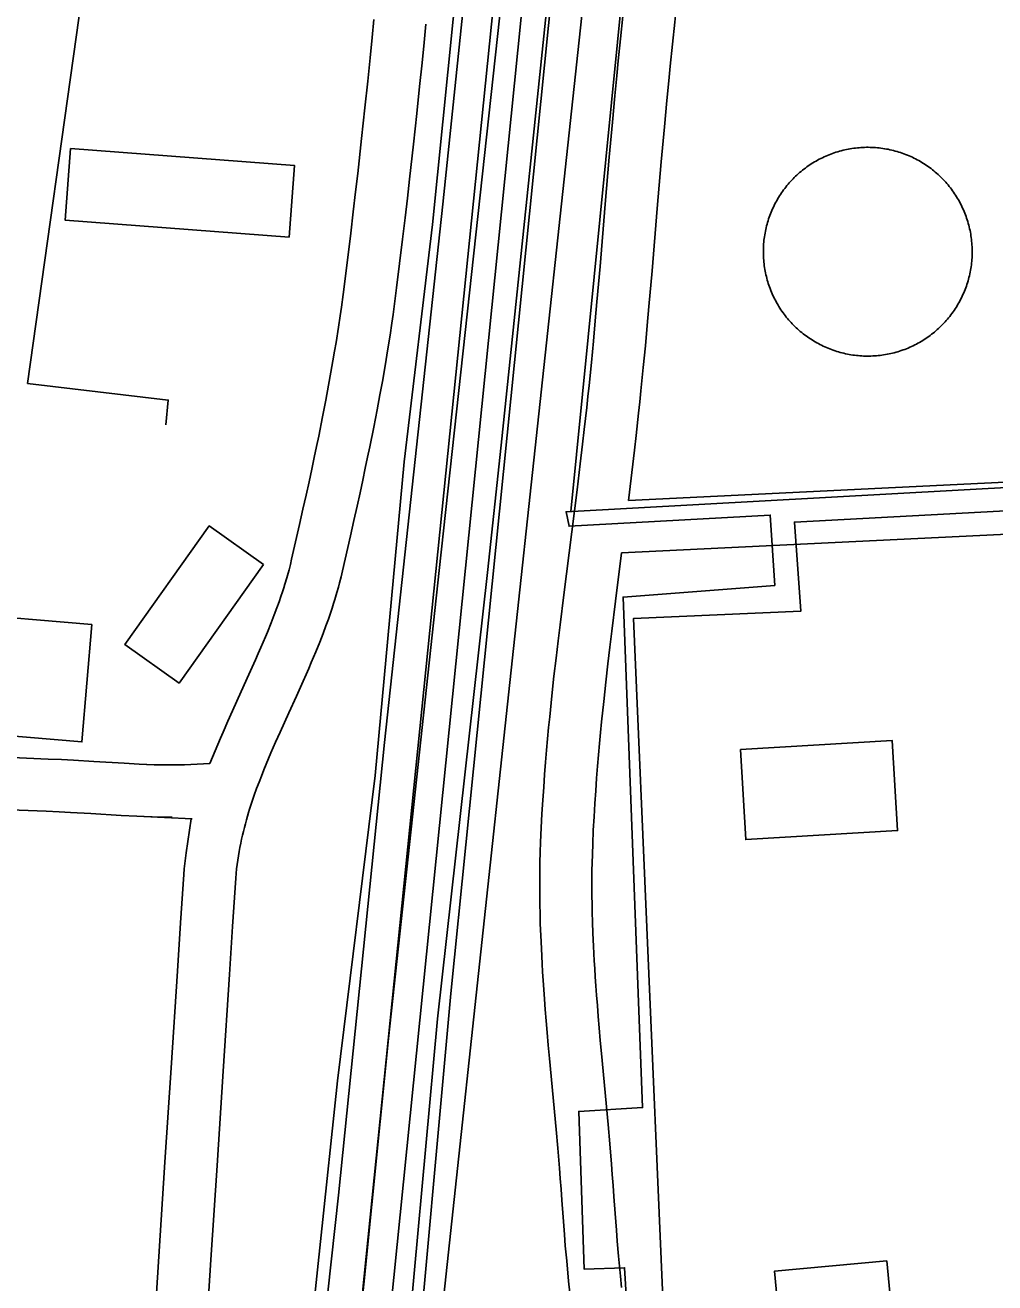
# Model space of a CAD drawing. Extents: x 3313447 to 3351316, y 703786 to 729172.
# Drawn here: x 3327000 to 3327557, y 723964 to 724687 of the extents above; entities that cross this region are included whole.
import ezdxf

# ---------------------------------------------------------------- set-up
doc = ezdxf.new("R2010")
doc.units = 0
for name, color, linetype in [('V-BLDG-OTLN', 7, 'Continuous'), ('V-DOMW-TANK', 7, 'Continuous'), ('V-RAIL-TRAK', 7, 'Continuous'), ('V-ROAD-CNTR', 7, 'Continuous'), ('V-UTIL-LINE', 7, 'Continuous')]:
    doc.layers.add(name, color=color, linetype=linetype)

msp = doc.modelspace()

# ---------------------------------------------------------------- linework, layer by layer
at = {"layer": 'V-BLDG-OTLN'}
for points in [[(3327151.53, 724565.41), (3327154.67, 724606.58), (3327025.91, 724616.4), (3327022.77, 724575.23)], [(3327136.78, 724377.16), (3327105.6, 724399.41), (3327057.03, 724331.34), (3327088.21, 724309.09)], [(3326954.99, 724281.82), (3326960.68, 724349.22), (3327038.09, 724342.68), (3327032.4, 724275.28)], [(3327410.95, 724270.9), (3327498.26, 724276.01), (3327501.3, 724224.21), (3327413.99, 724219.09)], [(3327495.15, 723976.89), (3327430.51, 723970.84), (3327433.93, 723934.33), (3327498.57, 723940.38)]]:
    msp.add_lwpolyline(points, close=True, dxfattribs=at)
at = {"layer": 'V-DOMW-TANK'}
for points in [[(3327445.01, 724602.58), (3327445.81, 724603.25), (3327446.62, 724603.92), (3327447.44, 724604.57), (3327448.28, 724605.2), (3327449.12, 724605.82), (3327449.98, 724606.42), (3327450.84, 724607.01), (3327451.72, 724607.58), (3327452.61, 724608.14), (3327453.5, 724608.69), (3327454.41, 724609.21), (3327455.32, 724609.73), (3327456.25, 724610.22), (3327457.18, 724610.7), (3327458.12, 724611.16), (3327459.06, 724611.61), (3327460.02, 724612.04), (3327460.98, 724612.45), (3327461.95, 724612.85), (3327462.93, 724613.23), (3327463.91, 724613.59), (3327464.9, 724613.94), (3327465.9, 724614.26), (3327466.89, 724614.57), (3327467.9, 724614.87), (3327468.91, 724615.14), (3327469.93, 724615.4), (3327470.95, 724615.64), (3327471.97, 724615.86), (3327473, 724616.06), (3327474.03, 724616.25), (3327475.07, 724616.42), (3327476.1, 724616.57), (3327477.14, 724616.7), (3327478.18, 724616.81), (3327479.22, 724616.91), (3327480.27, 724616.99), (3327481.31, 724617.05), (3327482.36, 724617.08), (3327483.41, 724617.11), (3327484.46, 724617.11), (3327485.5, 724617.1), (3327486.55, 724617.07), (3327487.6, 724617.02), (3327488.64, 724616.95), (3327489.69, 724616.86), (3327490.73, 724616.75), (3327491.77, 724616.63), (3327492.81, 724616.49), (3327493.84, 724616.33), (3327494.87, 724616.15), (3327495.9, 724615.96), (3327496.93, 724615.74), (3327497.95, 724615.51), (3327498.97, 724615.26), (3327499.98, 724614.99), (3327500.99, 724614.71), (3327501.99, 724614.41), (3327502.99, 724614.09), (3327503.98, 724613.75), (3327504.97, 724613.4), (3327505.95, 724613.03), (3327506.92, 724612.64), (3327507.89, 724612.23), (3327508.84, 724611.81), (3327509.8, 724611.37), (3327510.74, 724610.92), (3327511.67, 724610.44), (3327512.6, 724609.95), (3327513.52, 724609.45), (3327514.43, 724608.93), (3327515.33, 724608.39), (3327516.22, 724607.84), (3327517.1, 724607.28), (3327517.97, 724606.7), (3327518.83, 724606.1), (3327519.68, 724605.49), (3327520.52, 724604.86), (3327521.35, 724604.22), (3327522.16, 724603.56), (3327522.97, 724602.89), (3327523.76, 724602.2), (3327524.55, 724601.51), (3327525.31, 724600.8), (3327526.07, 724600.07), (3327526.81, 724599.33), (3327527.54, 724598.58), (3327528.26, 724597.82), (3327528.96, 724597.04), (3327529.66, 724596.26), (3327530.33, 724595.46), (3327531, 724594.65), (3327531.64, 724593.82), (3327532.28, 724592.99), (3327532.9, 724592.14), (3327533.5, 724591.29), (3327534.09, 724590.42), (3327534.67, 724589.55), (3327535.22, 724588.66), (3327535.77, 724587.76)], [(3327446.18, 724510.63), (3327445.38, 724511.3), (3327444.58, 724511.98), (3327443.8, 724512.68), (3327443.03, 724513.39), (3327442.27, 724514.12), (3327441.53, 724514.85), (3327440.8, 724515.6), (3327440.09, 724516.36), (3327439.38, 724517.14), (3327438.69, 724517.93), (3327438.01, 724518.73), (3327437.35, 724519.54), (3327436.7, 724520.36), (3327436.07, 724521.2), (3327435.45, 724522.04), (3327434.85, 724522.9), (3327434.25, 724523.77), (3327433.68, 724524.64), (3327433.12, 724525.53), (3327432.58, 724526.42), (3327432.05, 724527.33), (3327431.54, 724528.24), (3327431.04, 724529.17), (3327430.56, 724530.09), (3327430.1, 724531.04), (3327429.66, 724531.98), (3327429.23, 724532.94), (3327428.81, 724533.9), (3327428.42, 724534.87), (3327428.04, 724535.85), (3327427.68, 724536.83), (3327427.33, 724537.82), (3327427, 724538.81), (3327426.69, 724539.82), (3327426.4, 724540.82), (3327426.12, 724541.83), (3327425.87, 724542.85), (3327425.63, 724543.87), (3327425.4, 724544.89), (3327425.2, 724545.92), (3327425.02, 724546.95), (3327424.85, 724547.98), (3327424.7, 724549.02), (3327424.56, 724550.06), (3327424.45, 724551.1), (3327424.35, 724552.14), (3327424.28, 724553.19), (3327424.22, 724554.23), (3327424.18, 724555.28), (3327424.16, 724556.33), (3327424.15, 724557.38), (3327424.17, 724558.42), (3327424.2, 724559.47), (3327424.25, 724560.51), (3327424.32, 724561.56), (3327424.41, 724562.6), (3327424.51, 724563.65), (3327424.63, 724564.69), (3327424.77, 724565.73), (3327424.94, 724566.76), (3327425.11, 724567.8), (3327425.31, 724568.82), (3327425.52, 724569.85), (3327425.75, 724570.87), (3327426, 724571.89), (3327426.27, 724572.9), (3327426.56, 724573.91), (3327426.86, 724574.91), (3327427.18, 724575.91), (3327427.51, 724576.9), (3327427.87, 724577.89), (3327428.24, 724578.87), (3327428.63, 724579.84), (3327429.03, 724580.81), (3327429.46, 724581.76), (3327429.9, 724582.71), (3327430.35, 724583.66), (3327430.82, 724584.59), (3327431.31, 724585.52), (3327431.81, 724586.44), (3327432.33, 724587.35), (3327432.87, 724588.25), (3327433.42, 724589.14), (3327433.99, 724590.02), (3327434.57, 724590.89), (3327435.17, 724591.75), (3327435.78, 724592.6), (3327436.41, 724593.44), (3327437.05, 724594.27), (3327437.71, 724595.08), (3327438.38, 724595.89), (3327439.06, 724596.68), (3327439.76, 724597.46), (3327440.47, 724598.23), (3327441.19, 724598.99), (3327441.93, 724599.73), (3327442.68, 724600.46), (3327443.45, 724601.18), (3327444.22, 724601.89), (3327445.01, 724602.58)], [(3327535.77, 724587.76), (3327536.29, 724586.86), (3327536.81, 724585.94), (3327537.3, 724585.02), (3327537.78, 724584.09), (3327538.24, 724583.15), (3327538.69, 724582.2), (3327539.12, 724581.25), (3327539.53, 724580.28), (3327539.93, 724579.32), (3327540.31, 724578.34), (3327540.67, 724577.35), (3327541.02, 724576.37), (3327541.34, 724575.37), (3327541.66, 724574.37), (3327541.95, 724573.36), (3327542.22, 724572.36), (3327542.48, 724571.34), (3327542.72, 724570.32), (3327542.94, 724569.3), (3327543.15, 724568.27), (3327543.33, 724567.24), (3327543.5, 724566.2), (3327543.65, 724565.17), (3327543.78, 724564.13), (3327543.89, 724563.08), (3327543.99, 724562.04), (3327544.07, 724561), (3327544.13, 724559.95), (3327544.17, 724558.91), (3327544.19, 724557.86), (3327544.19, 724556.81), (3327544.18, 724555.76), (3327544.15, 724554.72), (3327544.1, 724553.67), (3327544.03, 724552.62), (3327543.94, 724551.58), (3327543.84, 724550.54), (3327543.71, 724549.5), (3327543.57, 724548.46), (3327543.41, 724547.43), (3327543.23, 724546.39), (3327543.04, 724545.36), (3327542.82, 724544.34), (3327542.59, 724543.32), (3327542.34, 724542.3), (3327542.07, 724541.29), (3327541.79, 724540.28), (3327541.49, 724539.27), (3327541.17, 724538.28), (3327540.83, 724537.28), (3327540.48, 724536.3), (3327540.11, 724535.32), (3327539.72, 724534.35), (3327539.31, 724533.38), (3327538.89, 724532.42), (3327538.45, 724531.47), (3327538, 724530.53), (3327537.52, 724529.59), (3327537.03, 724528.67), (3327536.53, 724527.75)], [(3327536.53, 724527.75), (3327536.01, 724526.84), (3327535.47, 724525.94), (3327534.92, 724525.05), (3327534.36, 724524.17), (3327533.77, 724523.3), (3327533.18, 724522.44), (3327532.56, 724521.58), (3327531.94, 724520.75), (3327531.3, 724519.92), (3327530.64, 724519.1), (3327529.97, 724518.3), (3327529.29, 724517.5), (3327528.59, 724516.72), (3327527.88, 724515.95), (3327527.15, 724515.2), (3327526.41, 724514.45), (3327525.66, 724513.72), (3327524.9, 724513), (3327524.12, 724512.3), (3327523.33, 724511.61), (3327522.54, 724510.93), (3327521.73, 724510.27), (3327520.9, 724509.62), (3327520.07, 724508.99), (3327519.22, 724508.37), (3327518.37, 724507.76), (3327517.5, 724507.18), (3327516.62, 724506.6), (3327515.74, 724506.04), (3327514.84, 724505.5), (3327513.94, 724504.97), (3327513.02, 724504.46), (3327512.1, 724503.96), (3327511.17, 724503.49), (3327510.23, 724503.02), (3327509.28, 724502.58), (3327508.33, 724502.15), (3327507.37, 724501.73), (3327506.39, 724501.34), (3327505.42, 724500.96), (3327504.43, 724500.6), (3327503.45, 724500.25), (3327502.45, 724499.92), (3327501.45, 724499.61), (3327500.45, 724499.32), (3327499.43, 724499.04), (3327498.42, 724498.79), (3327497.4, 724498.55), (3327496.38, 724498.33), (3327495.35, 724498.12), (3327494.32, 724497.94), (3327493.28, 724497.77), (3327492.25, 724497.62), (3327491.21, 724497.48), (3327490.17, 724497.37), (3327489.12, 724497.28), (3327488.08, 724497.2), (3327487.03, 724497.14), (3327485.98, 724497.1), (3327484.94, 724497.08), (3327483.89, 724497.07), (3327482.84, 724497.09), (3327481.8, 724497.12), (3327480.75, 724497.17), (3327479.7, 724497.23), (3327478.66, 724497.33), (3327477.62, 724497.43), (3327476.58, 724497.56), (3327475.54, 724497.7), (3327474.5, 724497.86), (3327473.47, 724498.03), (3327472.44, 724498.23), (3327471.42, 724498.44), (3327470.39, 724498.68), (3327469.38, 724498.92), (3327468.37, 724499.19), (3327467.36, 724499.48), (3327466.35, 724499.78), (3327465.36, 724500.1), (3327464.37, 724500.43), (3327463.38, 724500.79), (3327462.4, 724501.16), (3327461.43, 724501.55), (3327460.46, 724501.95), (3327459.5, 724502.38), (3327458.55, 724502.82), (3327457.61, 724503.27), (3327456.67, 724503.74), (3327455.75, 724504.23), (3327454.83, 724504.73), (3327453.92, 724505.26), (3327453.02, 724505.79), (3327452.13, 724506.34), (3327451.25, 724506.91), (3327450.38, 724507.49), (3327449.52, 724508.09), (3327448.67, 724508.7), (3327447.83, 724509.33), (3327447, 724509.97), (3327446.18, 724510.63)]]:
    msp.add_lwpolyline(points, dxfattribs=at)
at = {"layer": 'V-RAIL-TRAK'}
msp.add_line((3327311.66, 725051.93), (3327237.81, 724373.73), dxfattribs=at)
for points in [[(3327283.15, 725057.23), (3327254.59, 724778.52), (3327233.9, 724572.77), (3327217.58, 724436.33)], [(3327337.44, 725047.54), (3327310.08, 724796.95), (3327273.37, 724445.91)], [(3327273.37, 724445.91), (3327265.65, 724372.72), (3327236.77, 724115.95), (3327216.72, 723896.33), (3327200.85, 723742.97), (3327184.95, 723594.81), (3327181.5, 723566.54), (3327172.62, 723493.83), (3327159.49, 723416.09), (3327140.16, 723329.29)], [(3327217.58, 724436.33), (3327201.04, 724255.87), (3327179.38, 724080.29), (3327159.85, 723895.7), (3327151.36, 723790.58), (3327150.65, 723725.03), (3327151.31, 723664), (3327151.6, 723605.4), (3327152.09, 723576.27), (3327148.52, 723528.04), (3327141.26, 723455.87), (3327134.34, 723383.71), (3327130.34, 723351.44), (3327116.92, 723260.86), (3327105.87, 723182.43), (3327092.54, 723075.2), (3327071.12, 722922.16)], [(3327237.81, 724373.73), (3327208.74, 724104.71), (3327184.96, 723868.08)]]:
    msp.add_lwpolyline(points, dxfattribs=at)
at = {"layer": 'V-ROAD-CNTR'}
for points in [[(3327147.13, 723279.64), (3327200.34, 723855.33), (3327373.09, 725564.7), (3327401.38, 725845.91), (3327434.43, 726155.48), (3327485.11, 726676.26), (3327538.55, 727289.41)], [(3327152.27, 723551.66), (3327357.18, 725566.34), (3327385.46, 725847.56), (3327418.52, 726157.1), (3327469.18, 726677.76), (3327523.63, 727290.96)], [(3327200.34, 723645.22), (3327244.46, 724130.51), (3327389.01, 725563.06), (3327417.29, 725844.26), (3327450.35, 726153.85), (3327501.04, 726674.77), (3327553.47, 727287.85)], [(3327345.01, 724927.53), (3327278.37, 724309.46), (3327228.3, 723844.84), (3327140.06, 723228.95), (3327125.78, 723116.94), (3327113.86, 723020.6), (3327099.77, 722947.71), (3327084.15, 722809.62), (3327060.91, 722667.85), (3326982.38, 721977.08), (3326946.13, 721625.01), (3326916.09, 721424.62)], [(3327147.93, 723295.35), (3327154.04, 723681.92), (3327152.61, 723767.19), (3327179.85, 724014.62), (3327206.26, 724274.87), (3327239.93, 724584.42), (3327263.25, 724809.41)], [(3327193.19, 724622.19), (3327195.11, 724639.78), (3327196.72, 724655.14), (3327198.08, 724668.59), (3327199.23, 724680.35), (3327200.2, 724690.64)], [(3327312.83, 723958.57), (3327312.17, 723965.22), (3327311.07, 723976.82), (3327310.3, 723985.55), (3327309.74, 723992.11), (3327308.97, 724001.94), (3327308.28, 724011.73), (3327307.84, 724018.09), (3327307.39, 724024.2), (3327306.92, 724030.13), (3327305.96, 724041.66), (3327305, 724052.47), (3327301.22, 724093.28), (3327300.52, 724100.97), (3327299.89, 724108.19), (3327299.32, 724114.96), (3327298.8, 724121.32), (3327298.34, 724127.29), (3327297.93, 724132.89), (3327297.57, 724138.15), (3327297.26, 724143.09), (3327296.98, 724147.73), (3327296.51, 724156.41), (3327296.17, 724164.02), (3327295.93, 724170.69), (3327295.77, 724176.54), (3327295.66, 724181.66), (3327295.6, 724186.14), (3327295.57, 724190.09), (3327295.57, 724196.93), (3327295.62, 724202.1), (3327295.69, 724205.99), (3327295.84, 724211.79), (3327296.06, 724217.6), (3327296.44, 724225.92), (3327296.88, 724233.97), (3327297.35, 724241.75), (3327297.86, 724249.29), (3327298.4, 724256.59), (3327298.96, 724263.65), (3327299.54, 724270.48), (3327300.12, 724277.1), (3327300.72, 724283.51), (3327301.33, 724289.72), (3327302.56, 724301.71), (3327303.78, 724312.95), (3327304.97, 724323.48), (3327306.13, 724333.34), (3327307.24, 724342.58), (3327309.38, 724359.87), (3327317.04, 724420.18), (3327318.88, 724435.21), (3327320.23, 724446.47), (3327321.21, 724454.89), (3327322.62, 724467.56), (3327323.29, 724473.86), (3327323.95, 724480.17), (3327325.26, 724493.35), (3327326.44, 724505.71), (3327327.51, 724517.31), (3327328.48, 724528.19), (3327330.25, 724548.64), (3327333.28, 724584.48), (3327335.57, 724611.4), (3327337.36, 724631.62), (3327338.76, 724646.8), (3327339.86, 724658.19), (3327340.71, 724666.75), (3327342.03, 724679.57), (3327343.43, 724692.44)], [(3327346.58, 724414.13), (3327350.02, 724442.96), (3327351.01, 724451.5), (3327352.44, 724464.3), (3327353.13, 724470.72), (3327353.79, 724477.14), (3327355.12, 724490.44), (3327356.31, 724502.91), (3327357.38, 724514.6), (3327358.36, 724525.56), (3327360.14, 724546.08), (3327363.17, 724581.94), (3327365.46, 724608.8), (3327367.24, 724628.92), (3327368.63, 724643.99), (3327369.72, 724655.28), (3327370.56, 724663.73), (3327371.87, 724676.41), (3327373.24, 724689.03), (3327373.47, 724691), (3327373.73, 724692.88), (3327374.02, 724694.74), (3327374.35, 724696.67)], [(3327223.01, 724618.94), (3327224.94, 724636.59), (3327226.56, 724652.07), (3327227.93, 724665.62), (3327229.09, 724677.48), (3327230.07, 724687.87)], [(3327104.3, 723941.37), (3327106.59, 723977.44), (3327110.09, 724031.7), (3327113.61, 724085.97), (3327117.21, 724141.47), (3327119.03, 724169.2), (3327120.88, 724196.86), (3327121.09, 724199.58), (3327121.35, 724202.19), (3327121.64, 724204.76), (3327121.98, 724207.28), (3327122.35, 724209.76), (3327122.75, 724212.2), (3327123.19, 724214.6), (3327123.66, 724216.96), (3327124.15, 724219.28), (3327124.67, 724221.57), (3327125.21, 724223.82), (3327125.77, 724226.03), (3327126.35, 724228.21), (3327126.95, 724230.36), (3327127.56, 724232.47), (3327128.18, 724234.56), (3327128.81, 724236.58), (3327130.13, 724240.65), (3327131.47, 724244.57), (3327132.84, 724248.37), (3327134.21, 724252.06), (3327135.6, 724255.64), (3327136.98, 724259.11), (3327138.36, 724262.48), (3327139.72, 724265.75), (3327141.07, 724268.91), (3327143.77, 724275.11), (3327146.35, 724280.91), (3327151.33, 724291.91), (3327155.74, 724301.61), (3327159.59, 724310.17), (3327161.27, 724313.97), (3327162.83, 724317.53), (3327164.27, 724320.89), (3327165.6, 724324.05), (3327166.85, 724327.05), (3327169.11, 724332.65), (3327171.04, 724337.61), (3327172.68, 724341.98), (3327174.06, 724345.84), (3327175.23, 724349.23), (3327176.23, 724352.22), (3327177.07, 724354.85), (3327177.8, 724357.19), (3327178.99, 724361.21), (3327179.86, 724364.29), (3327180.49, 724366.63), (3327181.37, 724370.11), (3327182.19, 724373.57), (3327186.76, 724393.66), (3327188.73, 724402.46), (3327190.57, 724410.71), (3327192.27, 724418.45), (3327193.84, 724425.73), (3327195.3, 724432.55), (3327196.65, 724438.96), (3327197.9, 724444.99), (3327200.17, 724456.28), (3327202.1, 724466.2), (3327203.74, 724474.89), (3327205.12, 724482.51), (3327206.29, 724489.19), (3327207.28, 724495.05), (3327208.13, 724500.19), (3327209.54, 724509.17), (3327210.55, 724515.93), (3327211.28, 724521.03), (3327212.32, 724528.65), (3327213.29, 724536.28), (3327216.68, 724564.25), (3327218.14, 724576.49), (3327219.49, 724587.97), (3327220.73, 724598.74), (3327223.01, 724618.89)], [(3327105.96, 724262.74), (3327112.08, 724277.41), (3327113.51, 724280.77), (3327116.31, 724287.19), (3327118.98, 724293.2), (3327124.01, 724304.32), (3327128.41, 724313.98), (3327132.19, 724322.39), (3327133.8, 724326.03), (3327135.29, 724329.45), (3327136.67, 724332.65), (3327137.94, 724335.65), (3327139.09, 724338.43), (3327141.22, 724343.7), (3327143.01, 724348.29), (3327144.5, 724352.3), (3327145.76, 724355.8), (3327146.82, 724358.87), (3327147.71, 724361.55), (3327148.46, 724363.89), (3327149.09, 724365.91), (3327150.17, 724369.54), (3327150.93, 724372.23), (3327151.46, 724374.22), (3327152.24, 724377.27), (3327152.97, 724380.35), (3327157.49, 724400.27), (3327159.45, 724409), (3327161.27, 724417.18), (3327162.96, 724424.85), (3327164.52, 724432.04), (3327165.95, 724438.77), (3327167.28, 724445.09), (3327168.5, 724451), (3327170.75, 724462.11), (3327172.64, 724471.83), (3327174.23, 724480.33), (3327175.58, 724487.77), (3327176.72, 724494.29), (3327177.69, 724499.99), (3327178.51, 724504.96), (3327179.89, 724513.72), (3327180.87, 724520.27), (3327181.57, 724525.17), (3327182.57, 724532.56), (3327183.52, 724539.98), (3327186.9, 724567.83), (3327188.35, 724580.02), (3327189.69, 724591.44), (3327190.93, 724602.14), (3327193.2, 724622.25)], [(3327346.58, 724414.13), (3328224.36, 724456.7)], [(3327342.67, 724383.9), (3328226.03, 724426.74)], [(3327342.68, 723961.58), (3327342.03, 723968.11), (3327340.95, 723979.56), (3327340.18, 723988.13), (3327339.65, 723994.54), (3327338.89, 724004.17), (3327338.21, 724013.83), (3327337.76, 724020.24), (3327337.3, 724026.49), (3327336.83, 724032.54), (3327335.85, 724044.23), (3327334.88, 724055.18), (3327331.09, 724096.01), (3327330.4, 724103.62), (3327329.78, 724110.76), (3327329.22, 724117.43), (3327328.71, 724123.68), (3327328.26, 724129.54), (3327327.86, 724135.01), (3327327.51, 724140.15), (3327327.2, 724144.95), (3327326.93, 724149.43), (3327326.48, 724157.87), (3327326.15, 724165.23), (3327325.92, 724171.66), (3327325.76, 724177.27), (3327325.66, 724182.18), (3327325.6, 724186.47), (3327325.57, 724190.19), (3327325.57, 724196.77), (3327325.62, 724201.68), (3327325.69, 724205.33), (3327325.83, 724210.85), (3327326.03, 724216.36), (3327326.4, 724224.42), (3327326.83, 724232.25), (3327327.29, 724239.83), (3327327.79, 724247.18), (3327328.31, 724254.3), (3327328.86, 724261.2), (3327329.42, 724267.89), (3327330, 724274.38), (3327330.59, 724280.66), (3327331.18, 724286.74), (3327332.39, 724298.57), (3327333.59, 724309.65), (3327334.77, 724320.04), (3327335.92, 724329.8), (3327337.02, 724338.95), (3327339.14, 724356.13), (3327342.67, 724383.9)], [(3326800.48, 724268.9), (3326817.5, 724268.84), (3326828.09, 724268.85), (3326837.36, 724268.92), (3326870.04, 724269.23), (3326878.28, 724269.26), (3326884.49, 724269.26), (3326893.77, 724269.19), (3326898.45, 724269.13), (3326903.12, 724269.04), (3326916.88, 724268.71), (3326928.92, 724268.38), (3326939.45, 724268.06), (3326957.85, 724267.45), (3326971.65, 724266.96), (3326992.32, 724266.19), (3327013.01, 724265.39), (3327020.73, 724265.06), (3327027.52, 724264.7), (3327039.25, 724264.01), (3327056.71, 724262.96), (3327065.36, 724262.5), (3327069.68, 724262.3)], [(3327069.59, 724262.31), (3327073.89, 724262.13), (3327076.86, 724262.05), (3327079.62, 724262), (3327082.21, 724261.99), (3327084.65, 724262), (3327086.92, 724262.04), (3327091.29, 724262.15), (3327105.96, 724262.74)], [(3326991.18, 724236.21), (3327011.77, 724235.42), (3327019.29, 724235.09), (3327025.85, 724234.75), (3327037.47, 724234.06), (3327055.02, 724233.01), (3327063.88, 724232.54), (3327095.87, 724231.07)], [(3327068.4, 724232.33), (3327072.85, 724232.15), (3327076.17, 724232.06), (3327079.3, 724232), (3327082.22, 724231.99), (3327084.24, 724232)], [(3327074.37, 723929.36), (3327074.28, 723931.01), (3327074.17, 723933.96), (3327074.14, 723936.24), (3327074.15, 723938.01), (3327074.22, 723940.56), (3327074.35, 723943.07), (3327076.65, 723979.36), (3327080.15, 724033.64), (3327083.67, 724087.91), (3327087.27, 724143.42), (3327089.1, 724171.18), (3327090.96, 724199.02), (3327091.2, 724202.19), (3327091.51, 724205.36), (3327091.87, 724208.45), (3327092.27, 724211.48), (3327095.22, 724231.1)]]:
    msp.add_lwpolyline(points, dxfattribs=at)
at = {"layer": 'V-UTIL-LINE'}
msp.add_line((3327053.21, 724852.84), (3327001.2, 724481.34), dxfattribs=at)
for points in [[(3328262.58, 724457.43), (3328249.38, 724744.46), (3328187.89, 724741.53), (3328179.08, 724869.76), (3328126.33, 724865.7), (3328125.06, 724944.41), (3327896.09, 724966.87), (3327373.72, 725013.22), (3327313.56, 724407.7)], [(3327080.61, 724457.54), (3327082, 724471.83), (3327001.2, 724481.34)], [(3327927.56, 724427.61), (3327441.96, 724401.63), (3327445.68, 724350.41), (3327349.46, 724346.11), (3327374.15, 723773.62), (3327356.5, 723772.49), (3327344.41, 723972.88), (3327321.22, 723972.07), (3327318, 724062.76), (3327354.68, 724065.02), (3327343.51, 724358.55), (3327430.72, 724365.22), (3327428.1, 724405.71), (3327312.5, 724399.24), (3327310.72, 724407.54), (3327910.53, 724440.68)]]:
    msp.add_lwpolyline(points, dxfattribs=at)

doc.saveas('drawing.dxf')
